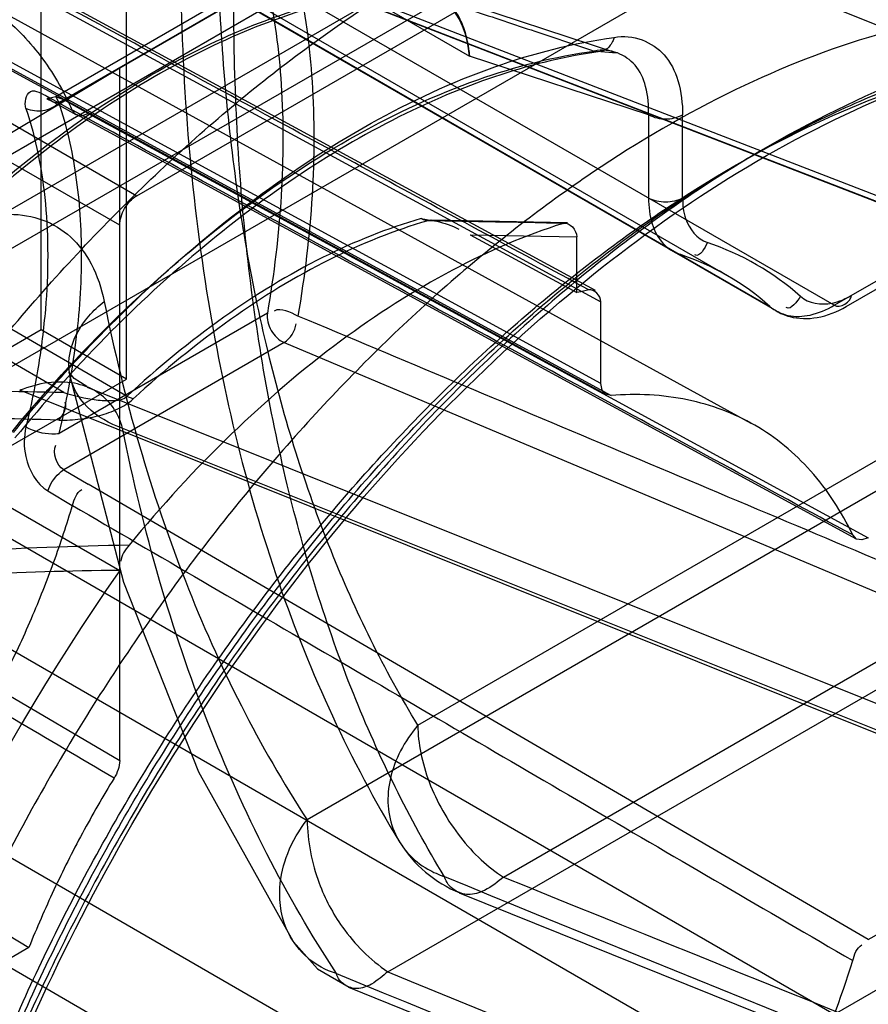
# Model space of a CAD drawing. Header units: millimetres. Extents: x 188 to 1028, y 131 to 1566.
# Tile 288 of 326: x 938 to 947, y 1070 to 1080. Entities that reach past the tile are written whole.
import ezdxf

# ---------------------------------------------------------------- set-up
doc = ezdxf.new("R2010")
doc.units = ezdxf.units.MM
doc.header["$LTSCALE"] = 110.325218
doc.layers.get('0').update_dxf_attribs({"linetype": 'CONTINUOUS'})

msp = doc.modelspace()

# ---------------------------------------------------------------- linework, layer by layer
at = {"color": 7, "linetype": 'CONTINUOUS'}
for p, q in [((936.914, 1077.689), (972.712, 1098.357)), ((969.4, 1097.261), (939.389, 1079.935)), ((973.419, 1097.132), (937.621, 1076.464)), ((934.121, 1076.648), (969.123, 1096.856)), ((934.969, 1076.158), (969.971, 1096.366)), ((938.353, 1083.948), (949.944, 1079.288)), ((936.702, 1083.7), (943.015, 1080.055)), ((946.793, 1077.473), (936.702, 1083.3)), ((936.314, 1083.127), (946.127, 1077.461)), ((938.576, 1077.219), (938.576, 1083.18)), ((936.378, 1083.081), (946.193, 1077.414)), ((939.459, 1076.709), (939.459, 1082.67)), ((945.687, 1077.779), (937.52, 1082.494)), ((939.566, 1078.608), (944.692, 1081.567)), ((937.242, 1081.381), (944.374, 1077.51)), ((944.32, 1077.625), (937.426, 1081.367)), ((944.374, 1076.664), (936.244, 1081.09)), ((944.427, 1076.549), (936.298, 1080.974)), ((936.352, 1080.965), (944.482, 1076.539)), ((940.959, 1080.923), (938.727, 1079.634)), ((941.093, 1080.919), (938.81, 1079.601)), ((950.788, 1077.167), (941.093, 1080.919)), ((950.904, 1077.186), (941.191, 1080.945)), ((941.236, 1080.87), (950.964, 1077.106)), ((940.919, 1080.815), (938.762, 1079.569)), ((937.841, 1080.695), (945.928, 1076.253)), ((942.592, 1080.73), (944.538, 1080.09)), ((944.869, 1079.446), (943.015, 1080.055)), ((944.375, 1080.103), (944.538, 1080.09)), ((936.262, 1078.065), (939.389, 1079.935)), ((937.267, 1079.935), (939.566, 1078.608)), ((939.389, 1072.757), (939.389, 1079.935)), ((934.281, 1079.549), (939.465, 1076.53)), ((938.898, 1079.493), (938.645, 1079.634)), ((938.938, 1079.448), (938.685, 1079.588)), ((939.063, 1079.462), (938.81, 1079.601)), ((938.809, 1076.569), (933.88, 1079.44)), ((939.389, 1078.302), (937.267, 1079.526)), ((947.023, 1075.051), (938.94, 1079.449)), ((939.063, 1079.462), (947.146, 1075.064)), ((944.869, 1079.446), (944.869, 1078.584)), ((945.222, 1078.584), (945.222, 1079.446)), ((946.793, 1077.473), (950.121, 1079.394)), ((946.918, 1077.461), (950.069, 1079.28)), ((942.61, 1078.352), (942.622, 1078.354)), ((944.03, 1078.328), (942.622, 1078.354)), ((943.021, 1078.204), (944.126, 1078.184)), ((943.021, 1078.204), (944.126, 1077.604)), ((944.126, 1077.604), (944.126, 1078.183)), ((944.374, 1076.664), (944.374, 1077.51)), ((940.919, 1077.392), (938.762, 1076.146)), ((938.576, 1077.219), (936.843, 1076.219)), ((939.459, 1076.709), (938.576, 1077.219)), ((941.093, 1077.087), (938.81, 1075.769)), ((941.093, 1077.087), (950.788, 1073.003)), ((937.736, 1075.714), (939.459, 1076.709)), ((949.944, 1071.947), (938.353, 1076.592)), ((939.051, 1076.626), (950.481, 1072.044)), ((942.478, 1073.121), (948.491, 1076.593)), ((939.53, 1076.503), (939.463, 1076.529)), ((948.517, 1076.291), (941.331, 1072.142)), ((939.418, 1076.2), (950.752, 1071.663)), ((937.267, 1075.949), (939.389, 1074.724)), ((946.793, 1070.125), (936.969, 1075.797)), ((938.81, 1075.769), (939.063, 1075.619)), ((947.146, 1070.9), (939.063, 1075.619)), ((938.645, 1075.549), (938.897, 1075.399)), ((936.314, 1075.033), (946.127, 1069.367)), ((943.366, 1071.548), (949.379, 1075.02)), ((942.166, 1070.567), (949.43, 1074.761)), ((936.292, 1074.581), (939.389, 1072.757)), ((935.393, 1073.404), (945.192, 1067.747)), ((947.146, 1070.9), (950.788, 1073.003)), ((935.094, 1072.435), (944.869, 1066.792)), ((949.944, 1071.944), (946.793, 1070.125)), ((937.201, 1071.568), (938.448, 1070.818)), ((938.448, 1070.818), (936.375, 1069.621))]:
    msp.add_line(p, q, dxfattribs=at)
for points in [[(943.01, 1080.093), (942.998, 1080.174), (942.982, 1080.255), (942.959, 1080.335), (942.931, 1080.411)], [(942.939, 1080.369), (942.966, 1080.297), (942.984, 1080.227), (942.997, 1080.16), (943.009, 1080.093)], [(938.727, 1079.634), (938.635, 1079.611), (938.685, 1079.588)], [(938.81, 1079.601), (938.728, 1079.634), (938.762, 1079.569)], [(938.898, 1079.493), (938.936, 1079.449), (938.993, 1079.437), (939.063, 1079.462)], [(942.582, 1078.349), (942.56, 1078.352), (942.537, 1078.359), (942.512, 1078.371)], [(942.512, 1078.371), (942.568, 1078.361), (942.622, 1078.353), (942.674, 1078.343)], [(942.674, 1078.343), (942.644, 1078.352), (942.613, 1078.354), (942.582, 1078.349)], [(944.249, 1077.633), (944.208, 1077.624), (944.167, 1077.614), (944.126, 1077.604)], [(939.049, 1076.63), (938.918, 1076.714), (938.863, 1076.782), (938.873, 1076.745)], [(938.873, 1076.743), (939.43, 1074.603), (940.204, 1072.638), (941.183, 1070.886)], [(944.481, 1076.539), (944.424, 1076.551), (944.387, 1076.595), (944.374, 1076.664)], [(947.146, 1075.064), (947.079, 1075.041), (947.022, 1075.051), (946.984, 1075.094)], [(942.908, 1071.386), (948.406, 1069.172), (953.519, 1067.135), (958.247, 1065.276)], [(941.189, 1070.877), (941.44, 1070.599), (941.765, 1070.407)], [(941.761, 1070.408), (947.338, 1068.149), (952.52, 1066.076), (957.307, 1064.188)]]:
    msp.add_lwpolyline(points, dxfattribs=at)
for centre, radius, start, end in [((944.603, 1075.494), 2.77, 48.4036, 71.595), ((945.402, 1078.526), 0.567, 240.2653, 251.4542), ((944.343, 1075.452), 2.687, 48.4028, 71.5958), ((935.552, 927.068), 149.536, 88.75193, 89.32061), ((934.14, 898.634), 177.71, 88.51037, 88.98665), ((940.162, 1034.602), 40.391, 90.9584, 95.7866), ((939.953, 1029.74), 44.99, 90.718, 94.6674), ((943.398, 1072.591), 1.3, 211.3358, 248.0773), ((1464.905, 2350.22), 1381.17, 247.787074, 248.469224), ((1453.408, 2329.837), 1357.731, 247.935021, 248.646681), ((1368.052, 2112.564), 1125.672, 247.76913, 248.630778), ((1406.85, 2203.042), 1224.323, 247.667723, 248.450505)]:
    msp.add_arc(centre, radius, start, end, dxfattribs=at)
msp.add_ellipse((944.6, 1069.169), major_axis=(6.332, 11.355), ratio=0.567189, start_param=1.391915, end_param=2.541268, dxfattribs=at)
for points, knots in [([(944.692, 1081.567), (945.254, 1081.892), (946.37, 1082.44), (948.081, 1082.951), (949.713, 1083.097), (951.225, 1082.865), (952.57, 1082.25), (953.694, 1081.271), (954.252, 1080.433), (954.487, 1079.978)], [0, 0, 0, 0, 0.17311, 0.330671, 0.474142, 0.606949, 0.734485, 0.863368, 1, 1, 1, 1]), ([(937.267, 1075.949), (937.476, 1076.24), (937.906, 1076.807), (938.586, 1077.619), (939.294, 1078.379), (940.025, 1079.083), (940.772, 1079.724), (941.535, 1080.302), (942.301, 1080.807), (943.073, 1081.242), (943.836, 1081.598), (944.598, 1081.877), (945.339, 1082.073), (946.067, 1082.189), (946.764, 1082.224), (947.432, 1082.17), (948.068, 1082.036), (948.667, 1081.822), (949.23, 1081.521), (949.739, 1081.144), (950.202, 1080.686), (950.607, 1080.16), (950.956, 1079.561), (951.245, 1078.9), (951.472, 1078.177), (951.58, 1077.672), (951.623, 1077.41)], [0, 0, 0, 0, 0.055815, 0.110866, 0.165006, 0.217529, 0.269087, 0.318301, 0.366545, 0.411901, 0.456366, 0.497617, 0.538221, 0.575519, 0.612356, 0.646707, 0.679686, 0.713399, 0.74552, 0.778848, 0.811792, 0.846601, 0.882002, 0.919673, 0.958654, 1, 1, 1, 1]), ([(942.479, 1073.121), (942.128, 1073.697), (941.511, 1074.955), (940.865, 1077.03), (940.479, 1079.32), (940.399, 1080.918), (940.399, 1081.742)], [0, 0, 0, 0, 0.225298, 0.466206, 0.724309, 1, 1, 1, 1]), ([(944.249, 1077.633), (943.488, 1078.046), (941.966, 1078.87), (939.683, 1080.111), (938.16, 1080.936), (937.398, 1081.349)], [0, 0, 0, 0, 0.33315, 0.666396, 1, 1, 1, 1]), ([(940.018, 1081.211), (940.018, 1080.045), (940.169, 1077.798), (940.913, 1074.644), (941.776, 1072.755), (942.287, 1071.915)], [0, 0, 0, 0, 0.36178, 0.69497, 1, 1, 1, 1]), ([(936.353, 1080.962), (936.465, 1080.974), (936.686, 1080.985), (937.012, 1080.964), (937.323, 1080.904), (937.615, 1080.807), (937.887, 1080.674), (938.138, 1080.504), (938.367, 1080.3), (938.572, 1080.061), (938.752, 1079.791), (938.852, 1079.595), (938.898, 1079.493)], [0, 0, 0, 0, 0.106835, 0.209555, 0.309057, 0.406262, 0.501063, 0.595878, 0.692556, 0.791524, 0.893725, 1, 1, 1, 1]), ([(941.236, 1080.872), (941.311, 1080.516), (941.409, 1079.763), (941.404, 1078.584), (941.306, 1077.776), (941.236, 1077.362)], [0, 0, 0, 0, 0.309317, 0.643209, 1, 1, 1, 1]), ([(937.11, 1077.752), (937.432, 1078.092), (938.093, 1078.725), (939.147, 1079.533), (940.217, 1080.159), (941.277, 1080.586), (941.993, 1080.737), (942.337, 1080.771)], [0, 0, 0, 0, 0.228809, 0.44494, 0.646079, 0.831012, 1, 1, 1, 1]), ([(940.919, 1080.815), (940.993, 1080.468), (941.089, 1079.733), (941.083, 1078.584), (940.988, 1077.795), (940.919, 1077.392)], [0, 0, 0, 0, 0.309299, 0.643199, 1, 1, 1, 1]), ([(942.368, 1080.755), (942.024, 1080.72), (941.308, 1080.569), (940.248, 1080.141), (939.179, 1079.516), (938.126, 1078.708), (937.466, 1078.075), (937.143, 1077.734)], [0, 0, 0, 0, 0.169024, 0.353979, 0.555119, 0.771229, 1, 1, 1, 1]), ([(942.368, 1080.755), (942.58, 1080.683), (943.008, 1080.54), (943.654, 1080.325), (944.088, 1080.18), (944.307, 1080.107)], [0, 0, 0, 0, 0.328073, 0.661696, 1, 1, 1, 1]), ([(942.669, 1080.695), (942.767, 1080.636), (942.89, 1080.491), (942.987, 1080.259), (943.005, 1080.125), (943.015, 1080.055)], [0, 0, 0, 0, 0.459222, 0.719813, 1, 1, 1, 1]), ([(943.015, 1080.055), (943.005, 1080.124), (942.987, 1080.254), (942.911, 1080.485), (942.791, 1080.627), (942.695, 1080.683)], [0, 0, 0, 0, 0.286368, 0.541458, 1, 1, 1, 1]), ([(954.061, 1074.117), (954.061, 1074.665), (953.99, 1075.717), (953.635, 1077.188), (953.04, 1078.444), (952.213, 1079.446), (951.171, 1080.155), (949.952, 1080.537), (948.608, 1080.584), (947.183, 1080.308), (945.712, 1079.725), (944.23, 1078.855), (942.773, 1077.722), (941.378, 1076.355), (940.079, 1074.789), (938.912, 1073.064), (937.91, 1071.23), (937.097, 1069.334), (936.496, 1067.424), (936.122, 1065.546), (936.03, 1064.306), (936.03, 1063.707)], [0, 0, 0, 0, 0.051207, 0.097984, 0.140578, 0.179831, 0.217935, 0.256582, 0.297574, 0.342236, 0.391225, 0.444646, 0.50217, 0.563148, 0.626718, 0.691871, 0.757376, 0.821564, 0.884232, 0.944043, 1, 1, 1, 1]), ([(942.754, 1071.552), (942.387, 1072.156), (941.739, 1073.476), (941.062, 1075.653), (940.656, 1078.055), (940.572, 1079.732), (940.572, 1080.597)], [0, 0, 0, 0, 0.225303, 0.466206, 0.724304, 1, 1, 1, 1]), ([(955.389, 1075.127), (955.321, 1075.656), (955.112, 1076.661), (954.528, 1078.018), (953.696, 1079.113), (952.634, 1079.902), (951.379, 1080.349), (949.982, 1080.443), (948.493, 1080.191), (946.952, 1079.612), (945.396, 1078.726), (943.863, 1077.559), (942.393, 1076.142), (941.023, 1074.511), (939.789, 1072.709), (938.729, 1070.788), (937.868, 1068.799), (937.231, 1066.793), (936.835, 1064.822), (936.738, 1063.519), (936.737, 1062.89)], [0, 0, 0, 0, 0.050058, 0.095659, 0.137659, 0.177594, 0.218113, 0.260954, 0.307592, 0.358803, 0.414739, 0.47508, 0.539155, 0.606048, 0.67468, 0.743811, 0.811633, 0.877818, 0.940973, 1, 1, 1, 1]), ([(936.737, 1063.094), (936.737, 1063.395), (936.76, 1064.008), (936.856, 1064.943), (937.017, 1065.906), (937.243, 1066.896), (937.532, 1067.904), (937.878, 1068.9), (938.272, 1069.872), (938.704, 1070.81), (939.18, 1071.727), (939.701, 1072.628), (940.268, 1073.51), (940.885, 1074.377), (941.542, 1075.21), (942.253, 1076.023), (943.009, 1076.795), (943.81, 1077.522), (944.634, 1078.177), (945.464, 1078.748), (946.287, 1079.228), (947.084, 1079.612), (947.86, 1079.907), (948.616, 1080.117), (949.359, 1080.244), (950.07, 1080.283), (950.737, 1080.238), (951.368, 1080.114), (951.973, 1079.906), (952.526, 1079.619), (953.017, 1079.27), (953.452, 1078.864), (953.844, 1078.392), (954.191, 1077.85), (954.488, 1077.246), (954.732, 1076.58), (954.92, 1075.86), (955.004, 1075.359), (955.037, 1075.101)], [0, 0, 0, 0, 0.028742, 0.058594, 0.089811, 0.121971, 0.155623, 0.189983, 0.222731, 0.255829, 0.288608, 0.321453, 0.355267, 0.388855, 0.423064, 0.456722, 0.491978, 0.526268, 0.56006, 0.592564, 0.622466, 0.651027, 0.676984, 0.701717, 0.725893, 0.748947, 0.769628, 0.789642, 0.810218, 0.830561, 0.848967, 0.867632, 0.88723, 0.907494, 0.928989, 0.951459, 0.975167, 1, 1, 1, 1]), ([(936.81, 1062.992), (936.81, 1064.268), (937.22, 1066.962), (938.703, 1070.861), (940.95, 1074.506), (943.721, 1077.508), (946.737, 1079.557), (949.752, 1080.474), (951.691, 1080.086), (952.429, 1079.66)], [0, 0, 0, 0, 0.148137, 0.312677, 0.481778, 0.642457, 0.783794, 0.900923, 1, 1, 1, 1]), ([(944.511, 1080.248), (944.609, 1080.268), (944.805, 1080.246), (945.056, 1080.077), (945.197, 1079.79), (945.221, 1079.559), (945.222, 1079.446)], [0, 0, 0, 0, 0.237962, 0.461873, 0.708725, 1, 1, 1, 1]), ([(936.737, 1063.298), (936.737, 1063.894), (936.828, 1065.128), (937.199, 1067.001), (937.799, 1068.911), (938.612, 1070.813), (939.618, 1072.655), (940.793, 1074.391), (942.101, 1075.965), (943.504, 1077.335), (944.965, 1078.466), (946.447, 1079.331), (947.914, 1079.907), (949.332, 1080.177), (950.667, 1080.127), (951.878, 1079.746), (952.915, 1079.042), (953.741, 1078.044), (954.338, 1076.791), (954.696, 1075.316), (954.768, 1074.26), (954.768, 1073.709)], [0, 0, 0, 0, 0.055603, 0.115216, 0.177873, 0.242236, 0.308083, 0.373666, 0.437632, 0.49887, 0.556467, 0.6098, 0.658579, 0.702954, 0.743652, 0.782039, 0.819943, 0.859065, 0.901617, 0.948494, 1, 1, 1, 1]), ([(938.288, 1076.156), (938.656, 1076.604), (939.42, 1077.44), (940.661, 1078.52), (941.939, 1079.371), (943.218, 1079.967), (944.091, 1080.191), (944.511, 1080.248)], [0, 0, 0, 0, 0.228688, 0.445678, 0.64765, 0.832532, 1, 1, 1, 1]), ([(944.511, 1080.248), (944.508, 1080.234), (944.489, 1080.183), (944.426, 1080.107), (944.348, 1080.094), (944.307, 1080.107)], [0, 0, 0, 0, 0.161311, 0.591318, 1, 1, 1, 1]), ([(938.23, 1076.111), (938.59, 1076.549), (939.335, 1077.365), (940.547, 1078.42), (941.795, 1079.251), (943.044, 1079.833), (943.896, 1080.052), (944.307, 1080.107)], [0, 0, 0, 0, 0.228697, 0.445682, 0.647646, 0.832524, 1, 1, 1, 1]), ([(944.368, 1080.102), (943.669, 1080.008), (942.189, 1079.492), (940.136, 1078.092), (938.897, 1076.82), (938.304, 1076.099)], [0, 0, 0, 0, 0.285668, 0.622069, 1, 1, 1, 1]), ([(944.869, 1079.446), (944.871, 1079.538), (944.858, 1079.729), (944.751, 1079.968), (944.547, 1080.108), (944.387, 1080.125), (944.307, 1080.107)], [0, 0, 0, 0, 0.294036, 0.539875, 0.761438, 1, 1, 1, 1]), ([(938.418, 1079.511), (938.399, 1079.569), (938.438, 1079.761), (938.59, 1079.664), (938.645, 1079.634)], [0, 0, 0, 0, 0.494685, 1, 1, 1, 1]), ([(938.762, 1079.569), (938.708, 1079.523), (938.599, 1079.47), (938.479, 1079.487), (938.418, 1079.511)], [0, 0, 0, 0, 0.518315, 1, 1, 1, 1]), ([(938.645, 1079.634), (938.664, 1079.604), (938.712, 1079.564), (938.773, 1079.578), (938.81, 1079.601)], [0, 0, 0, 0, 0.460178, 1, 1, 1, 1]), ([(938.762, 1076.146), (938.837, 1076.458), (938.951, 1077.07), (939.014, 1077.969), (938.96, 1078.804), (938.842, 1079.327), (938.762, 1079.569)], [0, 0, 0, 0, 0.277705, 0.538159, 0.779146, 1, 1, 1, 1]), ([(938.418, 1079.511), (938.47, 1079.356), (938.555, 1079.03), (938.628, 1078.52), (938.643, 1078.169), (938.643, 1077.991)], [0, 0, 0, 0, 0.317925, 0.653515, 1, 1, 1, 1]), ([(946.984, 1075.093), (946.086, 1075.582), (944.29, 1076.56), (941.595, 1078.027), (939.798, 1079.005), (938.899, 1079.495)], [0, 0, 0, 0, 0.333171, 0.66641, 1, 1, 1, 1]), ([(944.869, 1079.446), (944.928, 1079.418), (945.046, 1079.39), (945.163, 1079.418), (945.222, 1079.446)], [0, 0, 0, 0, 0.500001, 1, 1, 1, 1]), ([(939.389, 1078.302), (939.389, 1078.362), (939.43, 1078.482), (939.513, 1078.577), (939.566, 1078.608)], [0, 0, 0, 0, 0.500002, 1, 1, 1, 1]), ([(945.222, 1078.584), (945.17, 1078.554), (945.046, 1078.53), (944.921, 1078.554), (944.869, 1078.584)], [0, 0, 0, 0, 0.499999, 1, 1, 1, 1]), ([(944.869, 1078.584), (944.869, 1078.494), (944.888, 1078.326), (944.998, 1078.109), (945.126, 1078.024), (945.192, 1078.002)], [0, 0, 0, 0, 0.382922, 0.706305, 1, 1, 1, 1]), ([(945.222, 1078.584), (945.222, 1078.513), (945.238, 1078.33), (945.372, 1078.158), (945.478, 1078.123)], [0, 0, 0, 0, 0.389882, 1, 1, 1, 1]), ([(937.434, 1078.17), (937.569, 1078.248), (937.832, 1078.367), (938.235, 1078.437), (938.596, 1078.379), (938.899, 1078.194), (939.121, 1077.894), (939.201, 1077.647), (939.228, 1077.513)], [0, 0, 0, 0, 0.202877, 0.372198, 0.523912, 0.668582, 0.821815, 1, 1, 1, 1]), ([(942.512, 1078.371), (942.162, 1078.271), (941.449, 1077.982), (940.426, 1077.354), (939.781, 1076.823), (939.463, 1076.529)], [0, 0, 0, 0, 0.303914, 0.638234, 1, 1, 1, 1]), ([(943.986, 1078.322), (943.589, 1078.198), (942.783, 1077.848), (941.629, 1077.105), (940.507, 1076.143), (939.818, 1075.392), (939.487, 1074.988)], [0, 0, 0, 0, 0.22017, 0.462217, 0.723606, 1, 1, 1, 1]), ([(942.582, 1078.349), (942.232, 1078.248), (941.518, 1077.959), (940.494, 1077.33), (939.848, 1076.798), (939.53, 1076.503)], [0, 0, 0, 0, 0.303955, 0.638291, 1, 1, 1, 1]), ([(943.986, 1078.322), (943.831, 1078.325), (943.518, 1078.332), (943.05, 1078.34), (942.738, 1078.346), (942.582, 1078.349)], [0, 0, 0, 0, 0.332798, 0.667044, 1, 1, 1, 1]), ([(938.643, 1077.991), (938.643, 1077.804), (938.625, 1077.416), (938.55, 1076.821), (938.468, 1076.417), (938.418, 1076.213)], [0, 0, 0, 0, 0.312324, 0.648237, 1, 1, 1, 1]), ([(939.418, 1076.199), (939.284, 1076.247), (939.033, 1076.383), (938.815, 1076.771), (938.917, 1077.208), (939.114, 1077.421), (939.228, 1077.513)], [0, 0, 0, 0, 0.254125, 0.493775, 0.738045, 1, 1, 1, 1]), ([(939.228, 1077.513), (939.33, 1077.01), (939.568, 1076.03), (940.041, 1074.627), (940.62, 1073.328), (941.083, 1072.523), (941.331, 1072.142)], [0, 0, 0, 0, 0.265682, 0.520443, 0.764913, 1, 1, 1, 1]), ([(946.443, 1077.566), (946.526, 1077.492), (946.742, 1077.462), (946.908, 1077.54), (946.97, 1077.575)], [0, 0, 0, 0, 0.61012, 1, 1, 1, 1]), ([(946.127, 1077.461), (946.179, 1077.416), (946.317, 1077.348), (946.56, 1077.361), (946.715, 1077.428), (946.793, 1077.473)], [0, 0, 0, 0, 0.293697, 0.61708, 1, 1, 1, 1]), ([(946.19, 1077.416), (946.234, 1077.39), (946.371, 1077.332), (946.633, 1077.329), (946.825, 1077.407), (946.918, 1077.461)], [0, 0, 0, 0, 0.201588, 0.573831, 1, 1, 1, 1]), ([(940.919, 1077.392), (940.91, 1077.331), (940.943, 1077.203), (941.037, 1077.112), (941.093, 1077.087)], [0, 0, 0, 0, 0.4981, 1, 1, 1, 1]), ([(950.964, 1073.269), (949.883, 1073.723), (947.721, 1074.632), (944.479, 1075.999), (942.317, 1076.908), (941.236, 1077.362)], [0, 0, 0, 0, 0.333275, 0.666643, 1, 1, 1, 1]), ([(939.418, 1076.2), (939.398, 1076.276), (939.334, 1076.424), (939.155, 1076.593), (938.914, 1076.681), (938.635, 1076.682), (938.448, 1076.629), (938.353, 1076.592)], [0, 0, 0, 0, 0.182676, 0.364079, 0.553779, 0.763563, 1, 1, 1, 1]), ([(938.76, 1076.284), (938.835, 1076.282), (938.977, 1076.289), (939.183, 1076.327), (939.369, 1076.392), (939.483, 1076.46), (939.53, 1076.503)], [0, 0, 0, 0, 0.276516, 0.521927, 0.76491, 1, 1, 1, 1]), ([(938.809, 1076.569), (938.919, 1076.536), (939.09, 1076.494), (939.307, 1076.48), (939.427, 1076.494), (939.463, 1076.529)], [0, 0, 0, 0, 0.514557, 0.775105, 1, 1, 1, 1]), ([(946.984, 1075.094), (946.869, 1075.332), (946.589, 1075.772), (945.992, 1076.266), (945.265, 1076.536), (944.744, 1076.559), (944.481, 1076.539)], [0, 0, 0, 0, 0.257905, 0.5, 0.742094, 1, 1, 1, 1]), ([(938.418, 1076.213), (938.395, 1076.113), (938.392, 1075.865), (938.524, 1075.622), (938.645, 1075.549)], [0, 0, 0, 0, 0.420958, 1, 1, 1, 1]), ([(938.418, 1076.213), (938.499, 1076.167), (938.619, 1076.137), (938.737, 1076.141), (938.762, 1076.146)], [0, 0, 0, 0, 0.786873, 1, 1, 1, 1]), ([(941.635, 1070.549), (941.372, 1070.949), (940.883, 1071.795), (940.272, 1073.161), (939.774, 1074.638), (939.524, 1075.669), (939.418, 1076.199)], [0, 0, 0, 0, 0.234975, 0.479394, 0.734188, 1, 1, 1, 1]), ([(938.645, 1075.549), (938.666, 1075.617), (938.72, 1075.699), (938.792, 1075.759), (938.81, 1075.769)], [0, 0, 0, 0, 0.77345, 1, 1, 1, 1]), ([(938.897, 1075.399), (938.839, 1075.201), (938.708, 1074.805), (938.473, 1074.213), (938.197, 1073.621), (937.881, 1073.037), (937.532, 1072.472), (937.159, 1071.941), (936.767, 1071.446), (936.493, 1071.139), (936.353, 1070.992)], [0, 0, 0, 0, 0.120582, 0.243525, 0.372162, 0.501662, 0.631248, 0.759946, 0.881126, 1, 1, 1, 1]), ([(938.899, 1075.399), (939.798, 1074.875), (941.596, 1073.828), (944.289, 1072.253), (946.086, 1071.206), (946.984, 1070.683)], [0, 0, 0, 0, 0.333518, 0.666895, 1, 1, 1, 1]), ([(939.331, 1072.573), (938.987, 1072.776), (938.298, 1073.18), (937.266, 1073.788), (936.578, 1074.193), (936.233, 1074.395)], [0, 0, 0, 0, 0.333296, 0.666626, 1, 1, 1, 1]), ([(936.03, 1063.707), (936.03, 1063.158), (936.101, 1062.107), (936.456, 1060.635), (937.051, 1059.38), (937.879, 1058.378), (938.92, 1057.669), (940.14, 1057.287), (941.483, 1057.239), (942.909, 1057.515), (944.38, 1058.098), (945.861, 1058.968), (947.318, 1060.101), (948.713, 1061.468), (950.012, 1063.035), (951.179, 1064.76), (952.182, 1066.593), (952.994, 1068.489), (953.595, 1070.399), (953.969, 1072.277), (954.061, 1073.518), (954.061, 1074.117)], [0, 0, 0, 0, 0.051207, 0.097984, 0.140578, 0.179831, 0.217935, 0.256582, 0.297574, 0.342236, 0.391225, 0.444646, 0.50217, 0.563148, 0.626718, 0.691871, 0.757376, 0.821564, 0.884232, 0.944043, 1, 1, 1, 1]), ([(951.623, 1073.724), (951.578, 1073.399), (951.465, 1072.745), (951.235, 1071.761), (950.946, 1070.771), (950.596, 1069.773), (950.194, 1068.787), (949.734, 1067.804), (949.229, 1066.848), (948.671, 1065.905), (948.077, 1065.006), (947.446, 1064.143), (946.785, 1063.324), (946.091, 1062.554), (945.365, 1061.83), (944.628, 1061.17), (943.868, 1060.568), (943.105, 1060.04), (942.333, 1059.58), (941.567, 1059.197), (940.803, 1058.891), (940.054, 1058.666), (939.319, 1058.522), (938.608, 1058.461), (937.922, 1058.485), (937.481, 1058.558), (937.267, 1058.609)], [0, 0, 0, 0, 0.043353, 0.087511, 0.133391, 0.179357, 0.227041, 0.273998, 0.322623, 0.369728, 0.418498, 0.464783, 0.510896, 0.557446, 0.601526, 0.646128, 0.687972, 0.729502, 0.76847, 0.806611, 0.842418, 0.877036, 0.909703, 0.941088, 0.97108, 1, 1, 1, 1]), ([(954.768, 1073.709), (954.768, 1073.113), (954.677, 1071.879), (954.306, 1070.006), (953.707, 1068.096), (952.894, 1066.194), (951.887, 1064.352), (950.712, 1062.616), (949.405, 1061.042), (948.002, 1059.672), (946.54, 1058.54), (945.058, 1057.676), (943.591, 1057.1), (942.173, 1056.83), (940.839, 1056.88), (939.628, 1057.261), (938.591, 1057.965), (937.764, 1058.963), (937.167, 1060.216), (936.809, 1061.691), (936.737, 1062.747), (936.737, 1063.298)], [0, 0, 0, 0, 0.055603, 0.115216, 0.177873, 0.242236, 0.308083, 0.373666, 0.437632, 0.49887, 0.556467, 0.6098, 0.658579, 0.702954, 0.743652, 0.782039, 0.819943, 0.859065, 0.901617, 0.948494, 1, 1, 1, 1]), ([(942.479, 1073.121), (942.409, 1073.04), (942.291, 1072.866), (942.182, 1072.579), (942.156, 1072.291), (942.217, 1072.02), (942.362, 1071.788), (942.504, 1071.675), (942.582, 1071.63)], [0, 0, 0, 0, 0.18772, 0.364801, 0.530683, 0.687989, 0.842216, 1, 1, 1, 1]), ([(942.478, 1073.121), (942.478, 1073.026), (942.502, 1072.825), (942.59, 1072.526), (942.73, 1072.231), (942.911, 1071.959), (943.122, 1071.726), (943.283, 1071.6), (943.366, 1071.548)], [0, 0, 0, 0, 0.153658, 0.321714, 0.497817, 0.674453, 0.844045, 1, 1, 1, 1]), ([(939.331, 1072.573), (939.216, 1072.386), (938.997, 1072.005), (938.703, 1071.42), (938.529, 1071.02), (938.448, 1070.818)], [0, 0, 0, 0, 0.335122, 0.669179, 1, 1, 1, 1]), ([(955.037, 1072.218), (954.963, 1071.555), (954.72, 1070.201), (954.12, 1068.202), (953.299, 1066.23), (952.275, 1064.316), (951.09, 1062.539), (949.767, 1060.921), (948.401, 1059.559), (946.989, 1058.428), (945.574, 1057.546), (944.123, 1056.904), (942.686, 1056.546), (941.308, 1056.502), (940.035, 1056.788), (938.903, 1057.42), (937.94, 1058.421), (937.229, 1059.77), (936.817, 1061.379), (936.737, 1062.514), (936.737, 1063.094)], [0, 0, 0, 0, 0.064048, 0.131637, 0.199846, 0.268733, 0.339652, 0.404497, 0.469026, 0.524434, 0.577792, 0.628567, 0.676144, 0.718982, 0.759784, 0.799804, 0.841609, 0.891332, 0.944312, 1, 1, 1, 1]), ([(936.737, 1062.89), (936.738, 1062.315), (936.813, 1061.212), (937.189, 1059.67), (937.82, 1058.358), (938.696, 1057.316), (939.799, 1056.587), (941.086, 1056.205), (942.501, 1056.177), (944, 1056.49), (945.545, 1057.126), (947.098, 1058.064), (948.622, 1059.279), (950.078, 1060.739), (951.427, 1062.406), (952.63, 1064.232), (953.657, 1066.171), (954.479, 1068.169), (955.075, 1070.178), (955.314, 1071.528), (955.389, 1072.19)], [0, 0, 0, 0, 0.05418, 0.103612, 0.14857, 0.190024, 0.230301, 0.271221, 0.314744, 0.362247, 0.414406, 0.471305, 0.532561, 0.597461, 0.665059, 0.734189, 0.803043, 0.871257, 0.937334, 1, 1, 1, 1]), ([(941.635, 1070.549), (941.525, 1070.58), (941.328, 1070.69), (941.086, 1070.997), (941.018, 1071.402), (941.116, 1071.812), (941.249, 1072.036), (941.331, 1072.142)], [0, 0, 0, 0, 0.17742, 0.344574, 0.598021, 0.789289, 1, 1, 1, 1]), ([(941.331, 1072.142), (941.334, 1071.918), (941.41, 1071.523), (941.701, 1070.974), (941.983, 1070.693), (942.166, 1070.567)], [0, 0, 0, 0, 0.362293, 0.642487, 1, 1, 1, 1]), ([(943.366, 1071.548), (943.311, 1071.502), (943.194, 1071.408), (943.01, 1071.351), (942.843, 1071.404), (942.77, 1071.493), (942.754, 1071.552)], [0, 0, 0, 0, 0.325609, 0.56159, 0.761695, 1, 1, 1, 1]), ([(944.481, 1066.348), (943.578, 1066.864), (941.773, 1067.896), (939.063, 1069.441), (937.257, 1070.474), (936.354, 1070.99)], [0, 0, 0, 0, 0.333105, 0.666476, 1, 1, 1, 1]), ([(944.481, 1066.348), (944.763, 1066.652), (945.298, 1067.303), (945.991, 1068.366), (946.565, 1069.497), (946.861, 1070.286), (946.984, 1070.683)], [0, 0, 0, 0, 0.247009, 0.500002, 0.752996, 1, 1, 1, 1]), ([(942.166, 1070.567), (942.119, 1070.527), (942.019, 1070.438), (941.858, 1070.377), (941.71, 1070.421), (941.647, 1070.498), (941.635, 1070.549)], [0, 0, 0, 0, 0.327312, 0.570246, 0.769583, 1, 1, 1, 1])]:
    msp.add_open_spline(points, degree=3, knots=knots, dxfattribs=at)
for points in [[(942.674, 1078.343), (942.753, 1078.326), (942.833, 1078.301), (942.904, 1078.262)], [(943.986, 1078.322), (944.049, 1078.342), (944.126, 1078.249), (944.126, 1078.183)], [(945.478, 1078.123), (945.451, 1078.069), (945.401, 1077.965), (945.349, 1077.995)], [(945.687, 1077.779), (945.589, 1077.836), (945.489, 1077.893), (945.382, 1077.929)], [(944.374, 1077.51), (944.374, 1077.568), (944.306, 1077.646), (944.249, 1077.633)], [(946.443, 1077.566), (946.407, 1077.514), (946.348, 1077.418), (946.293, 1077.45)], [(946.793, 1077.473), (946.852, 1077.439), (946.97, 1077.507), (946.97, 1077.575)], [(941.236, 1077.362), (941.158, 1077.395), (941.062, 1077.455), (940.989, 1077.413)], [(941.093, 1077.087), (941.158, 1077.128), (941.207, 1077.205), (941.217, 1077.28)], [(938.76, 1076.284), (938.802, 1076.333), (938.846, 1076.406), (938.825, 1076.468)], [(938.81, 1075.769), (938.733, 1075.815), (938.692, 1075.943), (938.728, 1076.025)], [(938.899, 1075.399), (938.918, 1075.46), (938.941, 1075.531), (938.995, 1075.564)], [(939.487, 1074.988), (939.447, 1074.939), (939.402, 1074.883), (939.402, 1074.82)], [(939.389, 1072.757), (939.389, 1072.693), (939.365, 1072.628), (939.331, 1072.573)], [(942.582, 1071.63), (942.637, 1071.599), (942.695, 1071.573), (942.754, 1071.552)], [(946.984, 1070.683), (947.002, 1070.743), (947.024, 1070.815), (947.079, 1070.846)]]:
    msp.add_open_spline(points, degree=3, dxfattribs=at)

doc.saveas('drawing.dxf')
